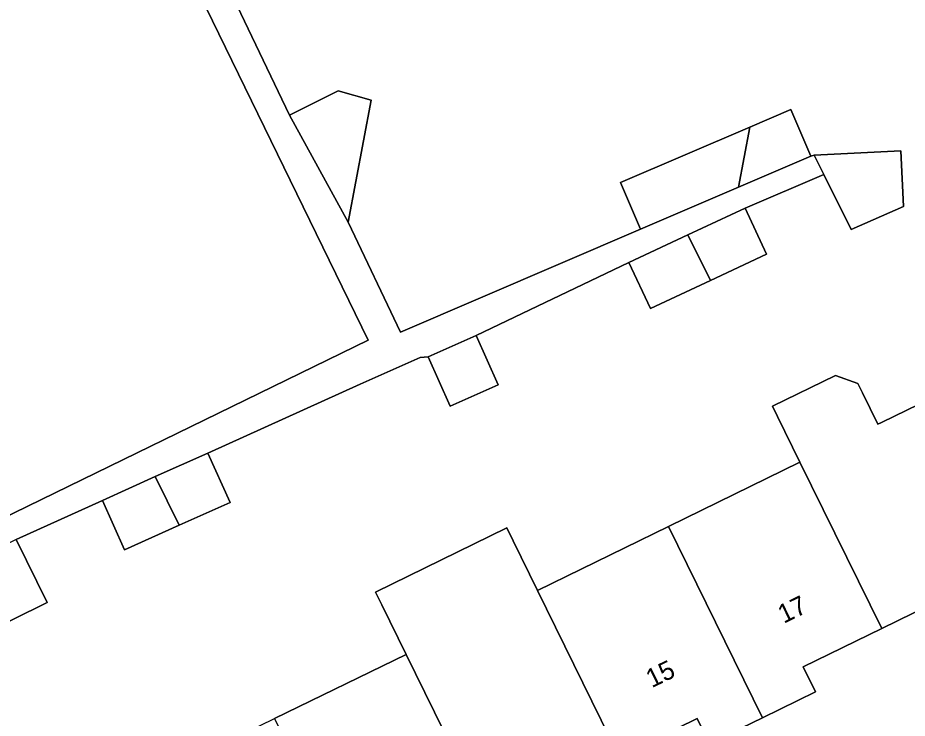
# Model space of a CAD drawing. Extents: x 160455 to 162082, y 388339 to 389736.
# Drawn here: x 161449.58 to 161497.06, y 388693.25 to 388730.65 of the extents above; entities that cross this region are included whole.
import ezdxf

# ---------------------------------------------------------------- set-up
doc = ezdxf.new("R2010")
doc.units = 0
for name, color, linetype in [('IMGEO_Erf', 7, 'Continuous'), ('IMGEO_Pand', 7, 'Continuous'), ('IMGEO_Pand_nummerreeks', 7, 'Continuous'), ('IMGEO_Voetpad_open', 7, 'Continuous')]:
    doc.layers.add(name, color=color, linetype=linetype)

msp = doc.modelspace()

# ---------------------------------------------------------------- linework, layer by layer
at = {"layer": 'IMGEO_Erf'}
for points in [[(161441.656, 388733.56), (161443.111, 388730.587), (161441.855, 388729.973), (161444.426, 388724.941), (161444.327, 388724.892), (161445.207, 388723.087), (161441.614, 388721.324), (161441.692, 388721.172), (161442.349, 388719.89), (161444.25, 388716.179), (161444.151, 388716.13), (161445.039, 388714.308), (161448.538, 388707.137), (161444.952, 388705.387), (161444.413, 388705.124), (161445.723, 388702.437), (161468.289, 388713.442), (161459.273, 388731.93)], [(161460.271, 388733.414), (161464.088, 388725.448), (161466.681, 388726.753), (161468.448, 388726.257), (161467.21, 388719.733), (161470, 388713.869), (161482.82, 388719.369), (161481.755, 388721.851), (161488.657, 388724.813), (161490.839, 388725.749), (161491.904, 388723.267), (161492.085, 388723.313), (161496.715, 388723.549), (161496.86, 388720.564), (161494.071, 388719.352), (161492.601, 388722.283), (161488.401, 388720.486), (161489.545, 388718.02), (161486.547, 388716.621), (161483.351, 388715.13), (161482.192, 388717.588), (161474.047, 388713.689), (161475.22, 388711.052), (161472.659, 388709.913), (161471.486, 388712.549), (161471.054, 388712.515), (161467.856, 388711.093), (161459.728, 388707.412), (161460.911, 388704.775), (161458.196, 388703.556), (161455.279, 388702.248), (161454.096, 388704.885), (161449.488, 388702.787), (161451.141, 388699.435), (161447.458, 388697.618)], [(161449.275, 388686.393), (161450.625, 388687.052), (161449.442, 388689.475), (161454.742, 388692.062), (161455.925, 388689.639), (161456.284, 388689.814), (161463.285, 388693.231), (161470.303, 388696.657), (161469.009, 388699.308), (161468.676, 388699.99), (161475.686, 388703.412), (161476.019, 388702.73), (161477.313, 388700.079), (161484.313, 388703.496), (161491.323, 388706.918), (161490.13, 388709.363), (161489.865, 388709.905), (161493.227, 388711.546), (161494.422, 388711.122), (161494.668, 388710.619), (161495.483, 388708.948), (161495.681, 388709.045), (161498.35, 388710.348)], [(161499.876, 388700.082), (161495.693, 388698.04), (161491.506, 388695.997), (161492.16, 388694.656), (161489.333, 388693.275), (161486.506, 388691.895), (161485.852, 388693.233), (161481.675, 388691.191), (161477.499, 388689.15), (161478.153, 388687.812), (161475.33, 388686.436), (161472.494, 388685.053), (161471.84, 388686.393), (161467.661, 388684.353), (161463.479, 388682.311), (161464.133, 388680.971), (161461.3, 388679.587), (161458.467, 388678.203), (161457.814, 388679.54), (161453.64, 388677.503), (161449.467, 388675.467), (161450.12, 388674.13), (161447.127, 388672.659)]]:
    msp.add_lwpolyline(points, dxfattribs=at)
at = {"layer": 'IMGEO_Pand'}
for points in [[(161464.088, 388725.448), (161467.21, 388719.733), (161468.448, 388726.257), (161466.681, 388726.753)], [(161488.657, 388724.813), (161488.044, 388721.61), (161491.904, 388723.267), (161490.839, 388725.749)], [(161488.657, 388724.813), (161481.755, 388721.851), (161482.82, 388719.369), (161488.044, 388721.61)], [(161496.715, 388723.549), (161492.085, 388723.313), (161492.601, 388722.283), (161494.071, 388719.352), (161496.86, 388720.564)], [(161485.346, 388719.06), (161486.547, 388716.621), (161489.545, 388718.02), (161488.401, 388720.486)], [(161485.346, 388719.06), (161482.192, 388717.588), (161483.351, 388715.13), (161486.547, 388716.621)], [(161474.047, 388713.689), (161471.486, 388712.549), (161472.659, 388709.913), (161475.22, 388711.052)], [(161498.35, 388710.348), (161495.681, 388709.045), (161495.483, 388708.948), (161494.668, 388710.619), (161494.422, 388711.122), (161493.227, 388711.546), (161489.865, 388709.905), (161490.13, 388709.363), (161491.323, 388706.918), (161495.693, 388698.04), (161499.876, 388700.082), (161500, 388699.828), (161500.53, 388698.741), (161503.365, 388700.123), (161500, 388706.984)], [(161456.917, 388706.151), (161458.196, 388703.556), (161460.911, 388704.775), (161459.728, 388707.412)], [(161484.313, 388703.496), (161489.333, 388693.275), (161492.16, 388694.656), (161491.506, 388695.997), (161495.693, 388698.04), (161491.323, 388706.918)], [(161456.917, 388706.151), (161454.096, 388704.885), (161455.279, 388702.248), (161458.196, 388703.556)], [(161477.313, 388700.079), (161476.019, 388702.73), (161475.686, 388703.412), (161468.676, 388699.99), (161469.009, 388699.308), (161470.303, 388696.657), (161475.33, 388686.436), (161478.153, 388687.812), (161477.499, 388689.15), (161481.675, 388691.191)], [(161484.313, 388703.496), (161477.313, 388700.079), (161481.675, 388691.191), (161485.852, 388693.233), (161486.506, 388691.895), (161489.333, 388693.275)], [(161445.804, 388700.971), (161447.458, 388697.618), (161451.141, 388699.435), (161449.488, 388702.787)], [(161470.303, 388696.657), (161463.285, 388693.231), (161467.661, 388684.353), (161471.84, 388686.393), (161472.494, 388685.053), (161475.33, 388686.436)]]:
    msp.add_lwpolyline(points, close=True, dxfattribs=at)
at = {"layer": 'IMGEO_Voetpad_open'}
for points in [[(161449.488, 388702.787), (161454.096, 388704.885), (161456.917, 388706.151), (161459.728, 388707.412), (161467.856, 388711.093), (161471.054, 388712.515), (161471.486, 388712.549), (161474.047, 388713.689), (161482.192, 388717.588), (161485.346, 388719.06), (161488.401, 388720.486), (161492.601, 388722.283), (161492.085, 388723.313), (161491.904, 388723.267), (161488.044, 388721.61), (161482.82, 388719.369), (161470, 388713.869), (161467.21, 388719.733), (161464.088, 388725.448), (161460.271, 388733.414)], [(161459.273, 388731.93), (161468.289, 388713.442), (161445.723, 388702.437)]]:
    msp.add_lwpolyline(points, dxfattribs=at)

# ---------------------------------------------------------------- texts
at = {"layer": 'IMGEO_Pand_nummerreeks'}
for s, p in [('17', (161490.463, 388698.29)), ('15', (161483.423, 388694.853))]:
    msp.add_text(s, height=1, rotation=26.0266, dxfattribs=at).set_placement(p)

doc.saveas('drawing.dxf')
